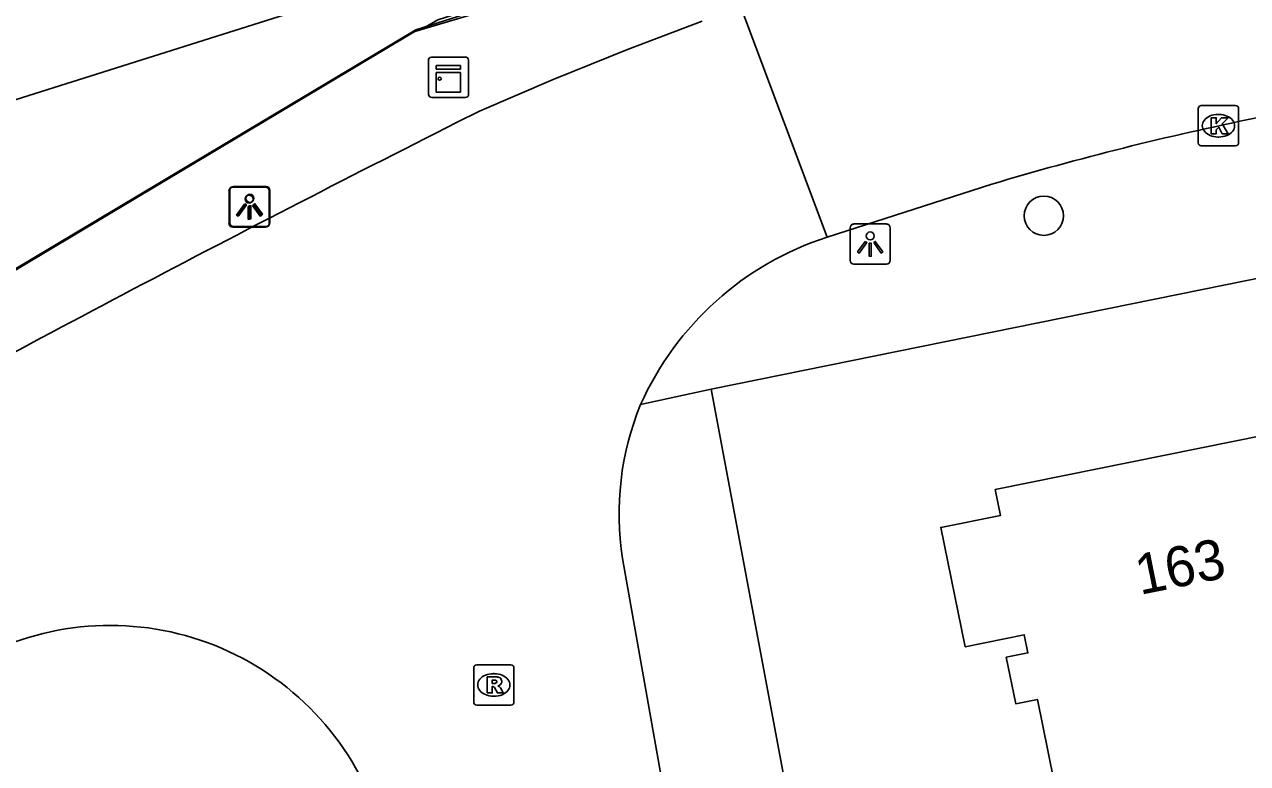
# Model space of a CAD drawing. Extents: x 162990 to 165007, y 383433 to 384336.
# Drawn here: x 163392.98 to 163423.35, y 384017.67 to 384036.02 of the extents above; entities that cross this region are included whole.
import ezdxf

# ---------------------------------------------------------------- set-up
doc = ezdxf.new("R2010")
doc.units = 0
for name, color, linetype in [('IMGEO_Berm_groen', 7, 'Continuous'), ('IMGEO_Boom', 7, 'Continuous'), ('IMGEO_Hek', 7, 'Continuous'), ('IMGEO_Kast', 7, 'Continuous'), ('IMGEO_Kolk', 7, 'Continuous'), ('IMGEO_Lichtpunt', 7, 'Continuous'), ('IMGEO_Pand', 7, 'Continuous'), ('IMGEO_Pand_nummerreeks', 7, 'Continuous'), ('IMGEO_Rijbaan_lokaal_gesloten', 7, 'Continuous'), ('IMGEO_Rijbaan_lokaal_open', 7, 'Continuous'), ('IMGEO_Rioolput', 7, 'Continuous'), ('IMGEO_Spoorbaan_halfverhard', 7, 'Continuous'), ('IMGEO_Voetpad_open', 7, 'Continuous')]:
    doc.layers.add(name, color=color, linetype=linetype)

msp = doc.modelspace()

# ---------------------------------------------------------------- linework, layer by layer
at = {"layer": 'IMGEO_Berm_groen'}
msp.add_lwpolyline([(163274.504, 383977.632), (163278.725, 383980.117), (163284.265, 383982.864), (163294.54, 383987.657), (163296.984, 383988.804), (163323.041, 383998.108), (163383.183, 384024.211), (163402.575, 384035.786), (163402.671, 384035.843), (163402.812, 384035.885), (163403.247, 384036.139), (163416.877, 384040.507), (163432.67, 384043.744)], dxfattribs=at)
at = {"layer": 'IMGEO_Boom'}
msp.add_circle((163418.294, 384031.272), 0.489, dxfattribs=at)
at = {"layer": 'IMGEO_Hek'}
for points in [[(163442.263, 384045.543), (163422.031, 384041.436), (163419.561, 384040.874), (163402.671, 384035.843)], [(163254.527, 383975.145), (163255.168, 383979.396), (163274.504, 383977.632), (163274.644, 383977.711), (163276.585, 383978.805), (163278.717, 383980.181), (163283.214, 383982.499), (163290.073, 383985.701), (163294.599, 383987.803), (163297.161, 383988.847), (163299.287, 383989.75), (163301.676, 383990.541), (163315.913, 383995.57), (163322.989, 383998.132), (163325.305, 383999.08), (163329.992, 384001.097), (163341.559, 384006.06), (163350.753, 384010.132), (163366.939, 384017.167), (163383.117, 384024.211), (163402.701, 384035.889), (163408.952, 384037.884)]]:
    msp.add_lwpolyline(points, dxfattribs=at)
at = {"layer": 'IMGEO_Kast'}
for p, q in [((163403.009, 384034.285), (163403.009, 384035.126)), ((163403.009, 384035.126), (163403.009, 384034.285)), ((163403.084, 384035.21), (163403.925, 384035.21)), ((163403.925, 384035.21), (163403.084, 384035.21)), ((163404.009, 384035.135), (163404.009, 384034.294)), ((163404.009, 384034.294), (163404.009, 384035.135)), ((163403.934, 384034.21), (163403.093, 384034.21)), ((163403.093, 384034.21), (163403.934, 384034.21))]:
    msp.add_line(p, q, dxfattribs=at)
for points in [[(163403.204, 384035), (163403.804, 384035), (163403.804, 384034.915), (163403.204, 384034.915), (163403.204, 384035)], [(163403.204, 384034.825), (163403.804, 384034.825), (163403.804, 384034.336), (163403.204, 384034.336), (163403.204, 384034.825)]]:
    msp.add_lwpolyline(points, dxfattribs=at)
msp.add_circle((163403.288, 384034.674), 0.0377, dxfattribs=at)
for centre, start, end in [((163403.087, 384035.132), 92.4484, 184.2845), ((163403.087, 384035.132), 92.4484, 184.2845), ((163403.931, 384035.132), 2.4484, 94.2845), ((163403.931, 384035.132), 2.4484, 94.2845), ((163403.087, 384034.288), 182.4484, 274.2845), ((163403.087, 384034.288), 182.4484, 274.2845), ((163403.931, 384034.288), 272.4484, 4.2845), ((163403.931, 384034.288), 272.4484, 4.2845)]:
    msp.add_arc(centre, 0.0779, start, end, dxfattribs=at)
at = {"layer": 'IMGEO_Kolk'}
for p, q in [((163422.13, 384033.08), (163422.13, 384033.932)), ((163422.205, 384034.006), (163423.057, 384034.006)), ((163423.131, 384033.932), (163423.131, 384033.08)), ((163422.618, 384033.786), (163422.643, 384033.786)), ((163422.641, 384033.226), (163422.616, 384033.226)), ((163423.057, 384033.006), (163422.205, 384033.006))]:
    msp.add_line(p, q, dxfattribs=at)
for points in [[(163422.13, 384033.08), (163422.13, 384033.932)], [(163422.205, 384034.006), (163423.057, 384034.006)], [(163423.131, 384033.932), (163423.131, 384033.08)], [(163422.451, 384033.706), (163422.574, 384033.706), (163422.574, 384033.555), (163422.704, 384033.706), (163422.868, 384033.706), (163422.722, 384033.555), (163422.875, 384033.306), (163422.723, 384033.306), (163422.638, 384033.47), (163422.574, 384033.403), (163422.574, 384033.306), (163422.451, 384033.306), (163422.451, 384033.706)], [(163423.057, 384033.006), (163422.205, 384033.006)]]:
    msp.add_lwpolyline(points, dxfattribs=at)
for centre, start, end in [((163422.207, 384033.93), 91.552, 178.448), ((163422.207, 384033.93), 91.552, 178.448), ((163423.055, 384033.93), 1.552, 88.448), ((163423.055, 384033.93), 1.552, 88.448), ((163422.207, 384033.082), 181.552, 268.448), ((163422.207, 384033.082), 181.552, 268.448), ((163423.055, 384033.082), 271.552, 358.448), ((163423.055, 384033.082), 271.552, 358.448)]:
    msp.add_arc(centre, 0.0765, start, end, dxfattribs=at)
for centre, major_axis, ratio, start_param, end_param in [((163422.617, 384033.506), (-0.387, 0.002), 0.722429, 4.712389, 7.853982), ((163422.642, 384033.506), (-0.39, 0.002), 0.717154, 1.570796, 4.712389)]:
    msp.add_ellipse(centre, major_axis=major_axis, ratio=ratio, start_param=start_param, end_param=end_param, dxfattribs=at)
at = {"layer": 'IMGEO_Lichtpunt'}
for p, q in [((163398.98, 384032), (163398.172, 384032)), ((163398.98, 384032), (163398.172, 384032)), ((163398.058, 384031.888), (163398.058, 384031.081)), ((163398.058, 384031.888), (163398.058, 384031.081)), ((163398.078, 384031.905), (163398.078, 384031.098)), ((163398.078, 384031.905), (163398.078, 384031.098)), ((163398.96, 384031.983), (163398.152, 384031.983)), ((163398.96, 384031.983), (163398.152, 384031.983)), ((163399.054, 384031.081), (163399.054, 384031.888)), ((163399.054, 384031.081), (163399.054, 384031.888)), ((163399.074, 384031.098), (163399.074, 384031.905)), ((163399.074, 384031.098), (163399.074, 384031.905)), ((163398.152, 384030.987), (163398.96, 384030.987)), ((163398.152, 384030.987), (163398.96, 384030.987)), ((163398.172, 384031.004), (163398.98, 384031.004)), ((163398.172, 384031.004), (163398.98, 384031.004)), ((163413.483, 384030.971), (163413.483, 384030.164)), ((163413.483, 384030.971), (163413.483, 384030.164)), ((163414.385, 384031.066), (163413.577, 384031.066)), ((163414.385, 384031.066), (163413.577, 384031.066)), ((163414.479, 384030.164), (163414.479, 384030.971)), ((163414.479, 384030.164), (163414.479, 384030.971)), ((163413.577, 384030.07), (163414.385, 384030.07)), ((163413.577, 384030.07), (163414.385, 384030.07))]:
    msp.add_line(p, q, dxfattribs=at)
for points in [[(163398.432, 384031.552), (163398.471, 384031.524), (163398.283, 384031.262), (163398.245, 384031.289), (163398.432, 384031.552)], [(163398.452, 384031.569), (163398.491, 384031.541), (163398.303, 384031.279), (163398.265, 384031.306), (163398.452, 384031.569)], [(163398.534, 384031.504), (163398.581, 384031.504), (163398.581, 384031.182), (163398.534, 384031.182), (163398.534, 384031.504)], [(163398.554, 384031.521), (163398.601, 384031.521), (163398.601, 384031.199), (163398.554, 384031.199), (163398.554, 384031.521)], [(163398.644, 384031.524), (163398.682, 384031.551), (163398.869, 384031.289), (163398.83, 384031.261), (163398.644, 384031.524)], [(163398.664, 384031.541), (163398.702, 384031.568), (163398.889, 384031.306), (163398.85, 384031.278), (163398.664, 384031.541)], [(163413.857, 384030.635), (163413.896, 384030.607), (163413.708, 384030.345), (163413.67, 384030.372), (163413.857, 384030.635)], [(163413.959, 384030.587), (163414.006, 384030.587), (163414.006, 384030.265), (163413.959, 384030.265), (163413.959, 384030.587)], [(163414.069, 384030.607), (163414.107, 384030.634), (163414.294, 384030.372), (163414.255, 384030.344), (163414.069, 384030.607)]]:
    msp.add_lwpolyline(points, dxfattribs=at)
for centre in [(163398.557, 384031.686), (163398.577, 384031.703), (163413.982, 384030.769)]:
    msp.add_circle(centre, 0.0994, dxfattribs=at)
for centre, start, end in [((163398.172, 384031.905), 90, 180), ((163398.172, 384031.905), 90, 180), ((163398.98, 384031.905), 0, 90), ((163398.98, 384031.905), 0, 90), ((163398.152, 384031.888), 90, 180), ((163398.152, 384031.888), 90, 180), ((163398.96, 384031.888), 0, 90), ((163398.96, 384031.888), 0, 90), ((163398.172, 384031.098), 180, 270), ((163398.172, 384031.098), 180, 270), ((163398.98, 384031.098), 270, 0), ((163398.98, 384031.098), 270, 360), ((163398.152, 384031.081), 180, 270), ((163398.152, 384031.081), 180, 270), ((163398.96, 384031.081), 270, 0), ((163398.96, 384031.081), 270, 360), ((163413.577, 384030.971), 90, 180), ((163413.577, 384030.971), 90, 180), ((163414.385, 384030.971), 0, 90), ((163414.385, 384030.971), 0, 90), ((163413.577, 384030.164), 180, 270), ((163413.577, 384030.164), 180, 270), ((163414.385, 384030.164), 270, 0), ((163414.385, 384030.164), 270, 360)]:
    msp.add_arc(centre, 0.0946, start, end, dxfattribs=at)
at = {"layer": 'IMGEO_Pand'}
msp.add_lwpolyline([(163425.491, 384026.173), (163417.089, 384024.469), (163417.219, 384023.83), (163415.735, 384023.529), (163416.336, 384020.565), (163417.807, 384020.864), (163417.899, 384020.414), (163417.36, 384020.305), (163417.595, 384019.149), (163418.135, 384019.259), (163419.081, 384014.594), (163417.785, 384012.56), (163418.286, 384010.091), (163420.402, 384008.765), (163422.862, 384009.265), (163424.119, 384011.224)], dxfattribs=at)
at = {"layer": 'IMGEO_Rijbaan_lokaal_gesloten'}
msp.add_lwpolyline([(163417.003, 384032.055), (163412.913, 384030.74)], dxfattribs=at)
msp.add_arc((163438.551, 383959.971), 75.236, 101.48268, 106.64314, dxfattribs=at)
at = {"layer": 'IMGEO_Rijbaan_lokaal_open'}
for points in [[(163412.913, 384030.74), (163410.773, 384036.455)], [(163409.808, 384036.105), (163407.951, 384035.397), (163406.108, 384034.653), (163404.28, 384033.872), (163403.711, 384033.585)], [(163408.985, 384016.224), (163407.83, 384022.758)]]:
    msp.add_lwpolyline(points, dxfattribs=at)
for centre, radius, start, end in [((163637.209, 383570.429), 518.685, 116.75474, 118.81276), ((163415.268, 384023.456), 7.655, 107.9191, 155.9241), ((163414.903, 384023.864), 7.159, 157.7117, 188.8843), ((163395.107, 384014.076), 7.021, 14.2868, 113.0639)]:
    msp.add_arc(centre, radius, start, end, dxfattribs=at)
at = {"layer": 'IMGEO_Rioolput'}
for p, q in [((163404.134, 384019.192), (163404.134, 384020.044)), ((163404.209, 384020.118), (163405.061, 384020.118)), ((163404.622, 384019.898), (163404.647, 384019.898)), ((163405.135, 384020.044), (163405.135, 384019.192)), ((163404.645, 384019.338), (163404.62, 384019.338)), ((163405.061, 384019.118), (163404.209, 384019.118))]:
    msp.add_line(p, q, dxfattribs=at)
for points in [[(163404.134, 384019.192), (163404.134, 384020.044)], [(163404.209, 384020.118), (163405.061, 384020.118)], [(163405.135, 384020.044), (163405.135, 384019.192)], [(163404.723, 384019.816), (163404.471, 384019.818), (163404.471, 384019.418)], [(163404.471, 384019.418), (163404.595, 384019.418), (163404.595, 384019.58), (163404.606, 384019.58)], [(163404.649, 384019.737), (163404.595, 384019.737), (163404.595, 384019.656)], [(163404.595, 384019.656), (163404.647, 384019.656)], [(163404.653, 384019.551), (163404.724, 384019.418), (163404.864, 384019.418), (163404.799, 384019.544)], [(163405.061, 384019.118), (163404.209, 384019.118)]]:
    msp.add_lwpolyline(points, dxfattribs=at)
for centre, radius, start, end in [((163404.211, 384020.042), 0.0765, 91.552, 178.448), ((163404.211, 384020.042), 0.0765, 91.552, 178.448), ((163405.059, 384020.042), 0.0765, 1.552, 88.448), ((163405.059, 384020.042), 0.0765, 1.552, 88.448), ((163404.605, 384019.527), 0.0533, 26.0293, 88.6989), ((163404.631, 384019.845), 0.19, 274.7715, 282.9687), ((163404.655, 384019.641), 0.0964, 77.0061, 93.1865), ((163404.669, 384019.698), 0.0378, 276.6634, 79.6772), ((163404.722, 384019.706), 0.109, 350.3612, 89.416), ((163404.72, 384019.706), 0.112, 277.5842, 350.9817), ((163404.704, 384019.491), 0.108, 29.5134, 73.7905), ((163404.211, 384019.194), 0.0765, 181.552, 268.448), ((163404.211, 384019.194), 0.0765, 181.552, 268.448), ((163405.059, 384019.194), 0.0765, 271.552, 358.448), ((163405.059, 384019.194), 0.0765, 271.552, 358.448)]:
    msp.add_arc(centre, radius, start, end, dxfattribs=at)
for centre, major_axis, ratio, start_param, end_param in [((163404.621, 384019.618), (-0.387, 0.002), 0.722429, 4.712389, 7.853982), ((163404.646, 384019.618), (-0.39, 0.002), 0.717154, 1.570796, 4.712389)]:
    msp.add_ellipse(centre, major_axis=major_axis, ratio=ratio, start_param=start_param, end_param=end_param, dxfattribs=at)
at = {"layer": 'IMGEO_Spoorbaan_halfverhard'}
msp.add_lwpolyline([(163230.824, 383983.328), (163242.036, 383984.311), (163251.576, 383985.84), (163274.361, 383990.577), (163280.675, 383991.959), (163296.124, 383996.4), (163314.071, 384002.164), (163315.928, 384002.462), (163317.416, 384003.302), (163318.906, 384004.275), (163335.392, 384010.064), (163360.951, 384020.902), (163385.565, 384031.616), (163387.408, 384031.711), (163388.822, 384032.318), (163390.428, 384033.418), (163407.515, 384038.818), (163419.45, 384042.131), (163441.356, 384047.511)], dxfattribs=at)
at = {"layer": 'IMGEO_Voetpad_open'}
for points in [[(163410.036, 384026.962), (163450.636, 384035.203), (163450.784, 384034.639), (163454.196, 384035.371)], [(163408.279, 384026.579), (163410.036, 384026.962)], [(163410.036, 384026.962), (163412.357, 384014.563), (163416.896, 383989.35), (163417.337, 383987.477), (163417.627, 383987.578), (163420.06, 383973.028)]]:
    msp.add_lwpolyline(points, dxfattribs=at)

# ---------------------------------------------------------------- texts
at = {"layer": 'IMGEO_Pand_nummerreeks'}
msp.add_text('163', height=1, rotation=11.4649, dxfattribs=at).set_placement((163420.68, 384021.851))

doc.saveas('drawing.dxf')
